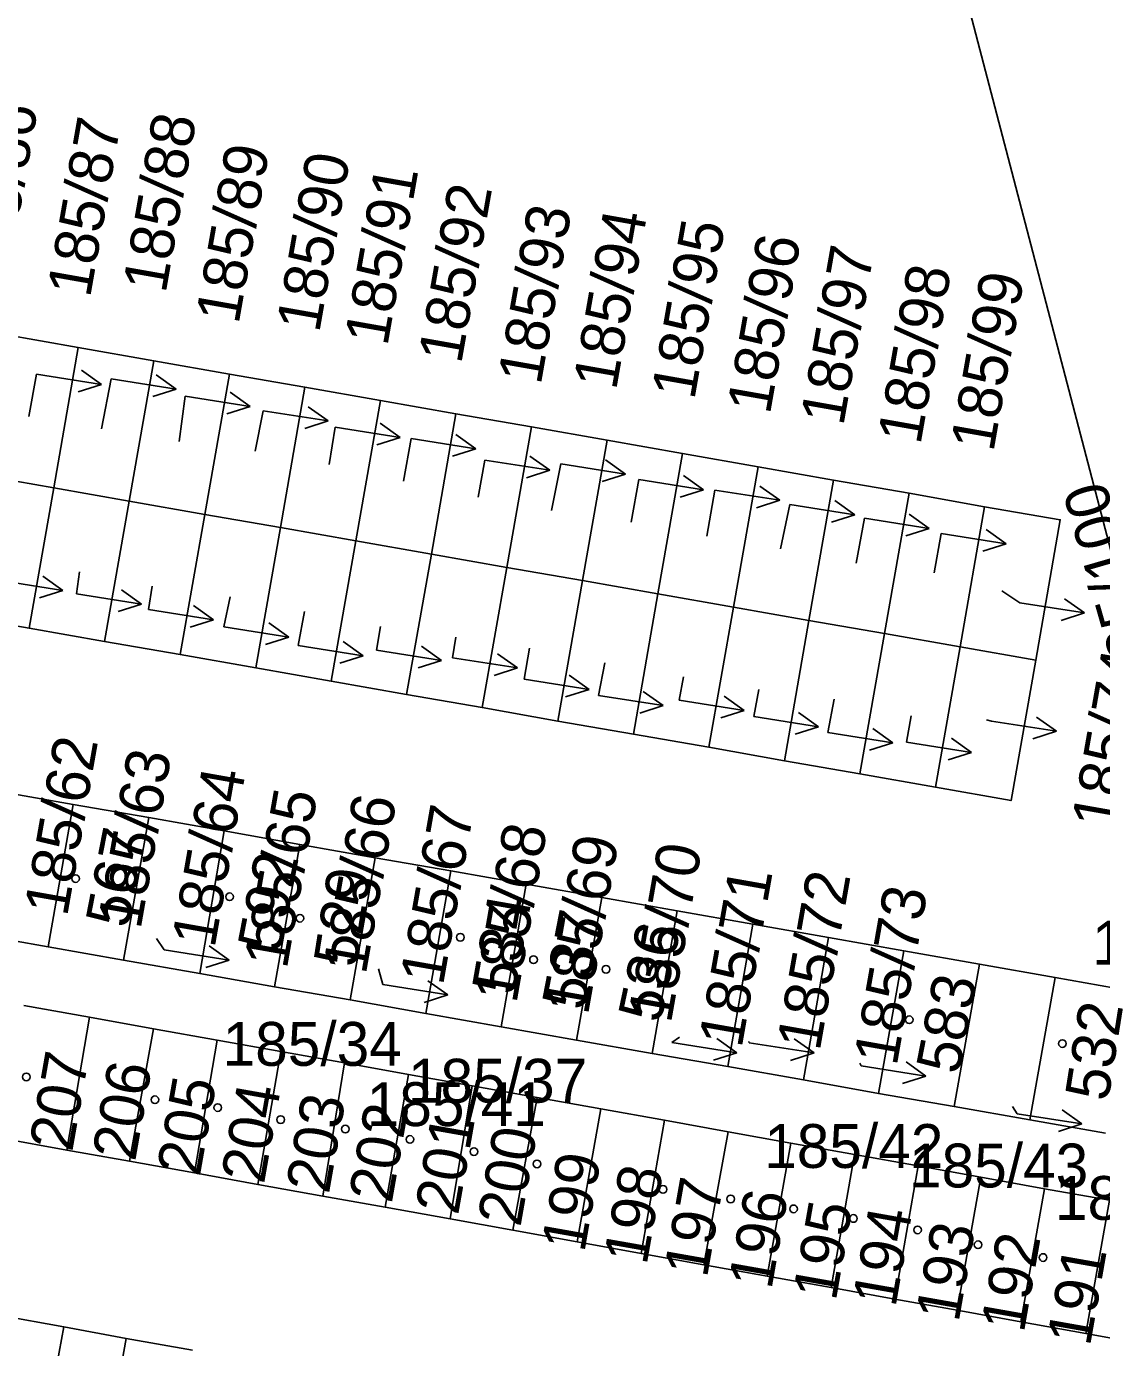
# Model space of a CAD drawing. Extents: x -555757 to -553364, y -1100723 to -1096439.
# Drawn here: x -553880.2 to -553831.1, y -1100633.8 to -1100573.5 of the extents above; entities that cross this region are included whole.
import ezdxf

# ---------------------------------------------------------------- set-up
doc = ezdxf.new("R2010")
doc.units = 0
for name, color, linetype in [('BUDOVY', 7, 'Continuous'), ('C$SLO$PARCELY', 7, 'Continuous'), ('HRANICE$PARCELY', 7, 'Continuous'), ('PLOTY', 7, 'Continuous'), ('SLOUPY', 7, 'Continuous')]:
    doc.layers.add(name, color=color, linetype=linetype)

# ---------------------------------------------------------------- blocks, each defined once
blk = doc.blocks.new('4$02')
at = {"layer": 'SLOUPY'}
blk.add_circle((0, 0), 0.175, dxfattribs=at)
blk = doc.blocks.new('1029')
at = {"layer": 'PLOTY'}
for p, q in [((0, 0), (2.964, -0.468)), ((2.964, -0.468), (2.052, 0.182)), ((2.964, -0.468), (1.897, -0.807))]:
    blk.add_line(p, q, dxfattribs=at)

msp = doc.modelspace()

# ---------------------------------------------------------------- linework, layer by layer
at = {"layer": 'HRANICE$PARCELY'}
for p, q in [((-553877.79, -1100588.16), (-553881.23, -1100587.55)), ((-553878.91, -1100594.56), (-553877.79, -1100588.16)), ((-553874.34, -1100588.76), (-553877.79, -1100588.16)), ((-553875.46, -1100595.17), (-553874.34, -1100588.76)), ((-553870.89, -1100589.37), (-553874.34, -1100588.76)), ((-553872.01, -1100595.77), (-553870.89, -1100589.37)), ((-553867.45, -1100589.97), (-553870.89, -1100589.37)), ((-553868.56, -1100596.37), (-553867.45, -1100589.97)), ((-553864, -1100590.58), (-553867.45, -1100589.97)), ((-553865.12, -1100596.98), (-553864, -1100590.58)), ((-553860.55, -1100591.18), (-553864, -1100590.58)), ((-553861.67, -1100597.58), (-553860.55, -1100591.18)), ((-553857.1, -1100591.78), (-553860.55, -1100591.18)), ((-553858.22, -1100598.19), (-553857.1, -1100591.78)), ((-553853.65, -1100592.39), (-553857.1, -1100591.78)), ((-553854.78, -1100598.79), (-553853.65, -1100592.39)), ((-553850.21, -1100593), (-553853.65, -1100592.39)), ((-553851.33, -1100599.4), (-553850.21, -1100593)), ((-553846.76, -1100593.6), (-553850.21, -1100593)), ((-553847.88, -1100600), (-553846.76, -1100593.6)), ((-553843.31, -1100594.21), (-553846.76, -1100593.6)), ((-553878.91, -1100594.56), (-553882.36, -1100593.96)), ((-553844.44, -1100600.61), (-553843.31, -1100594.21)), ((-553839.86, -1100594.81), (-553843.31, -1100594.21)), ((-553880.03, -1100600.96), (-553878.91, -1100594.56)), ((-553875.46, -1100595.17), (-553878.91, -1100594.56)), ((-553840.99, -1100601.21), (-553839.86, -1100594.81)), ((-553836.42, -1100595.42), (-553839.86, -1100594.81)), ((-553876.59, -1100601.57), (-553875.46, -1100595.17)), ((-553872.01, -1100595.77), (-553875.46, -1100595.17)), ((-553837.54, -1100601.82), (-553836.42, -1100595.42)), ((-553873.14, -1100602.17), (-553872.01, -1100595.77)), ((-553868.56, -1100596.37), (-553872.01, -1100595.77)), ((-553869.69, -1100602.78), (-553868.56, -1100596.37)), ((-553865.12, -1100596.98), (-553868.56, -1100596.37)), ((-553866.24, -1100603.38), (-553865.12, -1100596.98)), ((-553861.67, -1100597.58), (-553865.12, -1100596.98)), ((-553862.8, -1100603.99), (-553861.67, -1100597.58)), ((-553858.22, -1100598.19), (-553861.67, -1100597.58)), ((-553859.35, -1100604.59), (-553858.22, -1100598.19)), ((-553854.78, -1100598.79), (-553858.22, -1100598.19)), ((-553855.9, -1100605.2), (-553854.78, -1100598.79)), ((-553851.33, -1100599.4), (-553854.78, -1100598.79)), ((-553852.45, -1100605.8), (-553851.33, -1100599.4)), ((-553847.88, -1100600), (-553851.33, -1100599.4)), ((-553883.48, -1100600.36), (-553880.03, -1100600.96)), ((-553849, -1100606.4), (-553847.88, -1100600)), ((-553844.44, -1100600.61), (-553847.88, -1100600)), ((-553880.03, -1100600.96), (-553876.59, -1100601.57)), ((-553845.56, -1100607.01), (-553844.44, -1100600.61)), ((-553840.99, -1100601.21), (-553844.44, -1100600.61)), ((-553876.59, -1100601.57), (-553873.14, -1100602.17)), ((-553842.11, -1100607.61), (-553840.99, -1100601.21)), ((-553837.54, -1100601.82), (-553840.99, -1100601.21)), ((-553873.14, -1100602.17), (-553869.69, -1100602.78)), ((-553838.66, -1100608.22), (-553837.54, -1100601.82)), ((-553834.09, -1100602.42), (-553837.54, -1100601.82)), ((-553869.69, -1100602.78), (-553866.24, -1100603.38)), ((-553866.24, -1100603.38), (-553862.8, -1100603.99)), ((-553862.8, -1100603.99), (-553859.35, -1100604.59)), ((-553859.35, -1100604.59), (-553855.9, -1100605.2)), ((-553855.9, -1100605.2), (-553852.45, -1100605.8)), ((-553852.45, -1100605.8), (-553849, -1100606.4)), ((-553849, -1100606.4), (-553845.56, -1100607.01)), ((-553845.56, -1100607.01), (-553842.11, -1100607.61)), ((-553842.11, -1100607.61), (-553838.66, -1100608.22)), ((-553879.16, -1100615.5), (-553878.02, -1100609.01)), ((-553874.57, -1100609.61), (-553878.02, -1100609.01)), ((-553875.72, -1100616.11), (-553874.57, -1100609.61)), ((-553871.13, -1100610.21), (-553874.57, -1100609.61)), ((-553872.24, -1100616.72), (-553871.13, -1100610.21)), ((-553867.68, -1100610.83), (-553871.13, -1100610.21)), ((-553868.83, -1100617.33), (-553867.68, -1100610.83)), ((-553864.23, -1100611.44), (-553867.68, -1100610.83)), ((-553864.23, -1100611.44), (-553865.38, -1100617.93)), ((-553860.79, -1100612.04), (-553864.23, -1100611.44)), ((-553860.79, -1100612.04), (-553861.93, -1100618.54)), ((-553857.34, -1100612.65), (-553860.79, -1100612.04)), ((-553858.48, -1100619.15), (-553857.34, -1100612.65)), ((-553853.89, -1100613.26), (-553857.34, -1100612.65)), ((-553855.04, -1100619.76), (-553853.89, -1100613.26)), ((-553850.45, -1100613.86), (-553853.89, -1100613.26)), ((-553850.45, -1100613.86), (-553851.59, -1100620.37)), ((-553847, -1100614.47), (-553850.45, -1100613.86)), ((-553848.14, -1100620.97), (-553847, -1100614.47)), ((-553843.55, -1100615.08), (-553847, -1100614.47)), ((-553879.16, -1100615.5), (-553875.72, -1100616.11)), ((-553844.69, -1100621.58), (-553843.55, -1100615.08)), ((-553840.1, -1100615.69), (-553843.55, -1100615.08)), ((-553875.72, -1100616.11), (-553872.24, -1100616.72)), ((-553841.26, -1100622.19), (-553840.1, -1100615.69)), ((-553836.65, -1100616.29), (-553840.1, -1100615.69)), ((-553872.24, -1100616.72), (-553868.83, -1100617.33)), ((-553836.65, -1100616.29), (-553837.81, -1100622.79)), ((-553833.2, -1100616.9), (-553836.65, -1100616.29)), ((-553868.83, -1100617.33), (-553865.38, -1100617.93)), ((-553834.36, -1100623.4), (-553833.2, -1100616.9)), ((-553829.77, -1100617.51), (-553833.2, -1100616.9)), ((-553865.38, -1100617.93), (-553861.93, -1100618.54)), ((-553877.27, -1100618.72), (-553880.27, -1100618.18)), ((-553861.93, -1100618.54), (-553858.48, -1100619.15)), ((-553877.27, -1100618.72), (-553878.31, -1100624.78)), ((-553874.36, -1100619.24), (-553877.27, -1100618.72)), ((-553858.48, -1100619.15), (-553855.04, -1100619.76)), ((-553874.36, -1100619.24), (-553875.45, -1100625.29)), ((-553871.45, -1100619.76), (-553874.36, -1100619.24)), ((-553871.45, -1100619.76), (-553872.49, -1100625.82)), ((-553868.54, -1100620.28), (-553871.45, -1100619.76)), ((-553855.04, -1100619.76), (-553851.59, -1100620.37)), ((-553868.54, -1100620.28), (-553869.59, -1100626.35)), ((-553865.63, -1100620.8), (-553868.54, -1100620.28)), ((-553851.59, -1100620.37), (-553848.14, -1100620.97)), ((-553865.63, -1100620.8), (-553866.63, -1100626.88)), ((-553862.72, -1100621.33), (-553865.63, -1100620.8)), ((-553848.14, -1100620.97), (-553844.69, -1100621.58)), ((-553862.72, -1100621.33), (-553863.78, -1100627.39)), ((-553859.81, -1100621.85), (-553862.72, -1100621.33)), ((-553844.69, -1100621.58), (-553841.26, -1100622.19)), ((-553859.81, -1100621.85), (-553860.82, -1100627.92)), ((-553856.85, -1100622.38), (-553859.81, -1100621.85)), ((-553841.26, -1100622.19), (-553837.81, -1100622.79)), ((-553856.85, -1100622.38), (-553857.96, -1100628.44)), ((-553853.94, -1100622.9), (-553856.85, -1100622.38)), ((-553837.81, -1100622.79), (-553834.36, -1100623.4)), ((-553853.94, -1100622.9), (-553855.01, -1100628.97)), ((-553851.03, -1100623.42), (-553853.94, -1100622.9)), ((-553851.03, -1100623.42), (-553852.1, -1100629.49)), ((-553848.13, -1100623.95), (-553851.03, -1100623.42)), ((-553834.36, -1100623.4), (-553830.91, -1100624.01)), ((-553848.13, -1100623.95), (-553849.24, -1100630.01)), ((-553845.27, -1100624.46), (-553848.13, -1100623.95)), ((-553881.31, -1100624.24), (-553878.31, -1100624.78)), ((-553845.27, -1100624.46), (-553846.34, -1100630.53)), ((-553842.36, -1100624.98), (-553845.27, -1100624.46)), ((-553878.31, -1100624.78), (-553875.45, -1100625.29)), ((-553842.36, -1100624.98), (-553843.43, -1100631.05)), ((-553839.45, -1100625.5), (-553842.36, -1100624.98)), ((-553875.45, -1100625.29), (-553872.49, -1100625.82)), ((-553872.49, -1100625.82), (-553869.59, -1100626.35)), ((-553839.45, -1100625.5), (-553840.52, -1100631.58)), ((-553836.59, -1100626.02), (-553839.45, -1100625.5)), ((-553869.59, -1100626.35), (-553866.63, -1100626.88)), ((-553836.59, -1100626.02), (-553837.67, -1100632.09)), ((-553833.68, -1100626.54), (-553836.59, -1100626.02)), ((-553866.63, -1100626.88), (-553863.78, -1100627.39)), ((-553833.68, -1100626.54), (-553834.76, -1100632.61)), ((-553830.72, -1100627.07), (-553833.68, -1100626.54)), ((-553863.78, -1100627.39), (-553860.82, -1100627.92)), ((-553830.72, -1100627.07), (-553831.8, -1100633.15)), ((-553860.82, -1100627.92), (-553857.96, -1100628.44)), ((-553857.96, -1100628.44), (-553855.01, -1100628.97)), ((-553855.01, -1100628.97), (-553852.1, -1100629.49)), ((-553852.1, -1100629.49), (-553849.24, -1100630.01)), ((-553849.24, -1100630.01), (-553846.34, -1100630.53)), ((-553846.34, -1100630.53), (-553843.43, -1100631.05)), ((-553843.43, -1100631.05), (-553840.52, -1100631.58)), ((-553840.52, -1100631.58), (-553837.67, -1100632.09)), ((-553878.44, -1100632.85), (-553881.32, -1100632.33)), ((-553837.67, -1100632.09), (-553834.76, -1100632.61)), ((-553879.53, -1100638.67), (-553878.44, -1100632.85)), ((-553875.6, -1100633.37), (-553878.44, -1100632.85)), ((-553834.76, -1100632.61), (-553831.8, -1100633.15)), ((-553876.67, -1100639.19), (-553875.6, -1100633.37)), ((-553872.57, -1100633.91), (-553875.6, -1100633.37)), ((-553831.8, -1100633.15), (-553828.9, -1100633.67))]:
    msp.add_line(p, q, dxfattribs=at)
for points in [[(-553825.19, -1100618.31), (-553840.55, -1100559.59), (-553840.76, -1100539.16), (-553836.97, -1100527.08)], [(-553834.09, -1100602.42), (-553832.97, -1100596.02), (-553836.42, -1100595.42)], [(-553838.66, -1100608.22), (-553835.21, -1100608.83), (-553834.09, -1100602.42)], [(-553878.02, -1100609.01), (-553881.47, -1100608.4), (-553884.92, -1100607.79)], [(-553886.06, -1100614.29), (-553882.61, -1100614.89), (-553879.16, -1100615.5)]]:
    msp.add_lwpolyline(points, dxfattribs=at)
at = {"layer": 'PLOTY'}
for p, q in [((-553880.04, -1100591.3), (-553879.69, -1100589.38)), ((-553876.72, -1100591.87), (-553876.28, -1100589.59)), ((-553873.19, -1100592.44), (-553872.91, -1100590.38)), ((-553869.71, -1100592.88), (-553869.35, -1100591.04)), ((-553866.34, -1100593.49), (-553866.06, -1100591.79)), ((-553862.94, -1100594.26), (-553862.6, -1100592.31)), ((-553859.53, -1100594.99), (-553859.23, -1100593.29)), ((-553856.19, -1100595.6), (-553855.77, -1100593.47)), ((-553852.55, -1100596.13), (-553852.21, -1100594.18)), ((-553849.1, -1100596.77), (-553848.73, -1100594.66)), ((-553845.74, -1100597.34), (-553845.31, -1100595.32)), ((-553842.29, -1100597.99), (-553841.91, -1100595.95)), ((-553838.72, -1100598.44), (-553838.4, -1100596.64)), ((-553877.73, -1100598.4), (-553877.87, -1100599.4)), ((-553874.42, -1100599.04), (-553874.58, -1100600.11)), ((-553835.64, -1100599.26), (-553834.82, -1100599.8)), ((-553870.86, -1100599.53), (-553871.14, -1100600.9)), ((-553867.46, -1100600.21), (-553867.75, -1100601.76)), ((-553863.99, -1100600.89), (-553864.17, -1100601.97)), ((-553860.55, -1100601.38), (-553860.7, -1100602.31)), ((-553857.2, -1100601.87), (-553857.44, -1100603.29)), ((-553853.76, -1100602.55), (-553854.05, -1100604.03)), ((-553850.17, -1100603.19), (-553850.36, -1100604.25)), ((-553846.73, -1100603.76), (-553846.96, -1100605)), ((-553843.29, -1100604.21), (-553843.57, -1100605.72)), ((-553839.77, -1100604.97), (-553839.98, -1100606.17)), ((-553836.34, -1100605.15), (-553836.11, -1100605.2)), ((-553874.21, -1100615.12), (-553873.86, -1100615.64)), ((-553864.09, -1100616.51), (-553863.89, -1100617.23)), ((-553850.35, -1100619.63), (-553850.69, -1100619.87)), ((-553847.18, -1100619.82), (-553847.17, -1100619.88)), ((-553842.12, -1100620.81), (-553842.06, -1100620.94)), ((-553835.15, -1100622.79), (-553834.94, -1100623.12))]:
    msp.add_line(p, q, dxfattribs=at)

# ---------------------------------------------------------------- block references
at = {"layer": 'BUDOVY'}
for p in [(-553877.91, -1100612.39), (-553870.88, -1100613.22), (-553867.67, -1100614.2), (-553860.35, -1100615.07), (-553857.01, -1100616.09), (-553853.7, -1100616.53), (-553839.86, -1100618.83), (-553832.87, -1100619.92), (-553880.16, -1100621.44), (-553874.29, -1100622.48), (-553871.42, -1100622.84), (-553868.55, -1100623.39), (-553865.6, -1100623.82), (-553862.65, -1100624.29), (-553859.73, -1100624.85), (-553856.85, -1100625.41), (-553851.1, -1100626.57), (-553848.01, -1100627.01), (-553845.14, -1100627.46), (-553842.41, -1100627.9), (-553839.48, -1100628.42), (-553836.72, -1100629.1), (-553833.75, -1100629.68)]:
    msp.add_blockref('4$02', p, dxfattribs=at)
at = {"layer": 'PLOTY'}
for p in [(-553879.69, -1100589.38), (-553876.28, -1100589.59), (-553872.91, -1100590.38), (-553869.35, -1100591.04), (-553866.06, -1100591.79), (-553862.6, -1100592.31), (-553859.23, -1100593.29), (-553855.77, -1100593.47), (-553852.21, -1100594.18), (-553848.73, -1100594.66), (-553845.31, -1100595.32), (-553841.91, -1100595.95), (-553838.4, -1100596.64), (-553881.46, -1100598.77), (-553877.87, -1100599.4), (-553834.82, -1100599.8), (-553874.58, -1100600.11), (-553871.14, -1100600.9), (-553867.75, -1100601.76), (-553864.17, -1100601.97), (-553860.7, -1100602.31), (-553857.44, -1100603.29), (-553854.05, -1100604.03), (-553850.36, -1100604.25), (-553846.96, -1100605), (-553836.11, -1100605.2), (-553843.57, -1100605.72), (-553839.98, -1100606.17), (-553873.86, -1100615.64), (-553863.89, -1100617.23), (-553850.69, -1100619.87), (-553847.17, -1100619.88), (-553842.06, -1100620.94), (-553834.94, -1100623.12)]:
    msp.add_blockref('1029', p, dxfattribs=at)

# ---------------------------------------------------------------- texts
at = {"layer": 'C$SLO$PARCELY'}
for s, rotation, p in [('185/86', 80, (-553881.042, -1100585.257)), ('185/88', 80, (-553873.802, -1100585.727)), ('185/87', 80, (-553877.252, -1100585.927)), ('185/89', 80, (-553870.472, -1100587.137)), ('185/90', 80, (-553866.792, -1100587.527)), ('185/91', 80, (-553863.682, -1100588.137)), ('185/92', 80, (-553860.312, -1100588.947)), ('185/93', 80, (-553856.682, -1100589.907)), ('185/94', 80, (-553853.242, -1100590.147)), ('185/95', 80, (-553849.672, -1100590.587)), ('185/96', 80, (-553846.222, -1100591.257)), ('185/97', 80, (-553842.872, -1100591.777)), ('185/98', 80, (-553839.352, -1100592.637)), ('185/99', 80, (-553836.022, -1100592.967)), ('185/100', 106, (-553828.284, -1100603.45)), ('185/74', 80, (-553830.498, -1100610.205)), ('185/62', 80, (-553878.3, -1100614.166)), ('185/63', 80, (-553874.947, -1100614.748)), ('185/64', 80, (-553871.568, -1100615.599)), ('185/65', 80, (-553868.273, -1100616.557)), ('185/66', 80, (-553864.668, -1100616.809)), ('185/67', 80, (-553861.144, -1100617.308)), ('567', 79, (-553875.511, -1100614.704)), ('185/68', 80, (-553857.793, -1100618.13)), ('185/69', 80, (-553854.528, -1100618.659)), ('592', 79, (-553868.571, -1100615.814)), ('185/70', 80, (-553850.741, -1100619.036)), ('529', 81, (-553865.088, -1100616.491)), ('185/71', 80, (-553847.512, -1100620.162)), ('185/72', 80, (-553843.95, -1100620.302)), ('185/73', 80, (-553840.436, -1100620.984)), ('534', 80, (-553857.869, -1100617.752)), ('537', 79, (-553854.681, -1100618.454)), ('536', 78, (-553851.214, -1100619.025)), ('583', 79, (-553837.601, -1100621.374)), ('532', 81, (-553830.788, -1100622.601)), ('207', 80, (-553878.067, -1100624.901)), ('206', 80, (-553875.194, -1100625.333)), ('205', 80, (-553872.246, -1100626.035)), ('204', 80, (-553869.314, -1100626.363)), ('203', 80, (-553866.352, -1100626.818)), ('202', 80, (-553863.484, -1100627.247)), ('201', 80, (-553860.455, -1100627.785)), ('200', 80, (-553857.61, -1100628.323)), ('199', 80, (-553854.693, -1100629.493)), ('198', 80, (-553851.85, -1100630.068)), ('197', 80, (-553849.096, -1100630.649)), ('196', 80, (-553846.153, -1100631.183)), ('195', 80, (-553843.215, -1100631.704)), ('194', 80, (-553840.493, -1100631.993)), ('193', 80, (-553837.611, -1100632.678)), ('192', 80, (-553834.633, -1100633.158)), ('191', 80, (-553831.614, -1100633.774))]:
    msp.add_text(s, height=2, rotation=rotation, dxfattribs=at).set_placement(p)
for s, p in [('185/47', (-553831.51, -1100616.315)), ('185/34', (-553871.2, -1100620.933)), ('185/37', (-553862.74, -1100622.613)), ('185/41', (-553864.623, -1100623.683)), ('185/42', (-553846.48, -1100625.593)), ('185/43', (-553839.87, -1100626.483)), ('185/45', (-553833.21, -1100627.963))]:
    msp.add_text(s, height=2, dxfattribs=at).set_placement(p)

doc.saveas('drawing.dxf')
